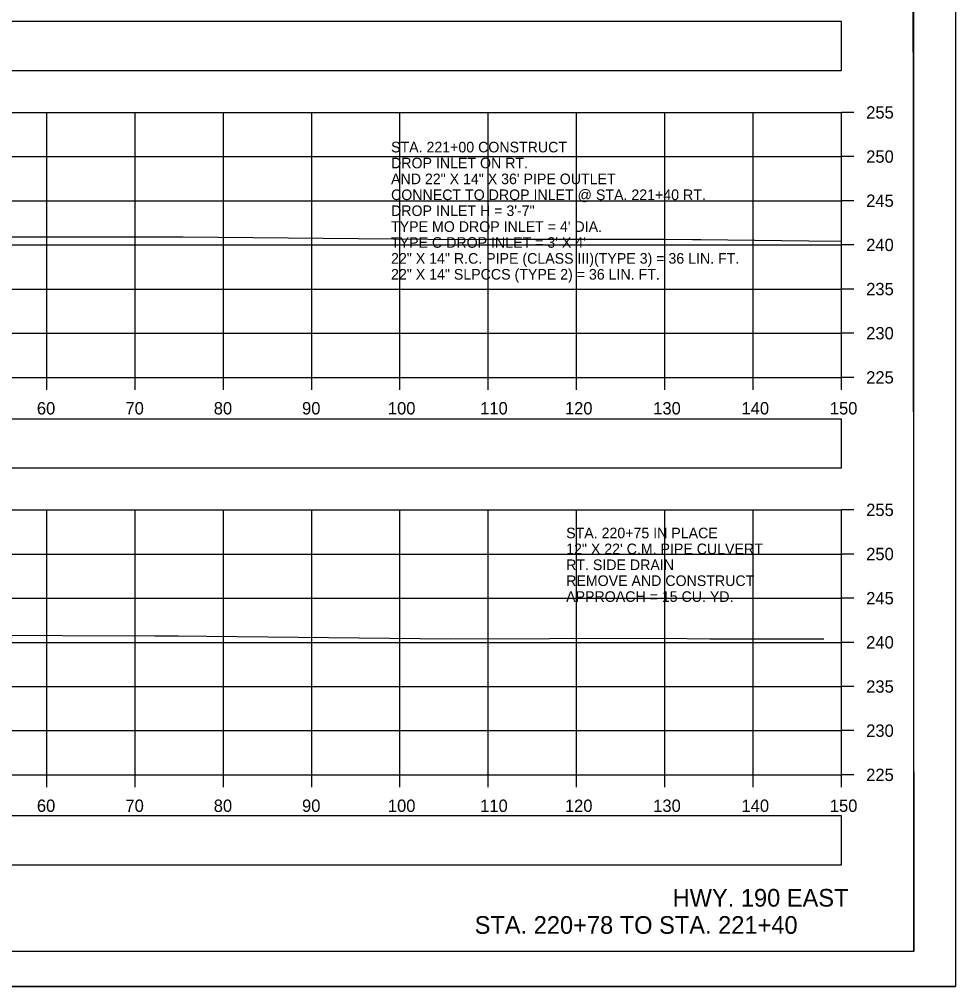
# Model space of a CAD drawing. Extents: x 1369627 to 1374022, y 380035 to 398173.
# Drawn here: x 1372155.4 to 1372261.5, y 384732.2 to 384841.7 of the extents above; entities that cross this region are included whole.
import ezdxf

# ---------------------------------------------------------------- set-up
doc = ezdxf.new("R2010")
doc.units = 0
for name, color, linetype in [('Default', 7, 'Continuous'), ('R_Axis', 7, 'Continuous'), ('R_Axis Annot', 7, 'Continuous'), ('R_Border', 7, 'Continuous'), ('R_Draft', 7, 'Continuous'), ('R_Exist Surface', 7, 'Continuous'), ('R_Grid', 7, 'Continuous'), ('R_No Plot', 7, 'Continuous'), ('R_Water', 7, 'Continuous'), ('R_Water Annot', 7, 'Continuous')]:
    doc.layers.add(name, color=color, linetype=linetype)

msp = doc.modelspace()

# ---------------------------------------------------------------- linework, layer by layer
at = {"layer": 'Default'}
for points in [[(1371948.53, 384835.95), (1372248.53, 384835.95), (1372248.53, 384841.47), (1371948.53, 384841.47)], [(1371948.53, 384790.93), (1372248.53, 384790.93), (1372248.53, 384796.45), (1371948.53, 384796.45)], [(1371948.53, 384746.01), (1372248.53, 384746.01), (1372248.53, 384751.53), (1371948.53, 384751.53)]]:
    msp.add_lwpolyline(points, close=True, dxfattribs=at)
at = {"layer": 'R_Axis'}
for p, q in [((1372248.53, 384801.19), (1372248.53, 384831.19)), ((1372249.93, 384831.19), (1372248.53, 384831.19)), ((1372249.93, 384826.19), (1372248.53, 384826.19)), ((1372249.93, 384821.19), (1372248.53, 384821.19)), ((1372249.93, 384816.19), (1372248.53, 384816.19)), ((1372249.93, 384811.19), (1372248.53, 384811.19)), ((1372249.93, 384806.19), (1372248.53, 384806.19)), ((1371948.53, 384801.19), (1372248.53, 384801.19)), ((1372158.53, 384799.79), (1372158.53, 384801.19)), ((1372168.53, 384799.79), (1372168.53, 384801.19)), ((1372178.53, 384799.79), (1372178.53, 384801.19)), ((1372188.53, 384799.79), (1372188.53, 384801.19)), ((1372198.53, 384799.79), (1372198.53, 384801.19)), ((1372208.53, 384799.79), (1372208.53, 384801.19)), ((1372218.53, 384799.79), (1372218.53, 384801.19)), ((1372228.53, 384799.79), (1372228.53, 384801.19)), ((1372238.53, 384799.79), (1372238.53, 384801.19)), ((1372248.53, 384799.79), (1372248.53, 384801.19)), ((1372249.93, 384801.19), (1372248.53, 384801.19)), ((1372248.53, 384756.19), (1372248.53, 384786.19)), ((1372249.93, 384786.19), (1372248.53, 384786.19)), ((1372249.93, 384781.19), (1372248.53, 384781.19)), ((1372249.93, 384776.19), (1372248.53, 384776.19)), ((1372249.93, 384771.19), (1372248.53, 384771.19)), ((1372249.93, 384766.19), (1372248.53, 384766.19)), ((1372249.93, 384761.19), (1372248.53, 384761.19)), ((1371948.53, 384756.19), (1372248.53, 384756.19)), ((1372158.53, 384754.79), (1372158.53, 384756.19)), ((1372168.53, 384754.79), (1372168.53, 384756.19)), ((1372178.53, 384754.79), (1372178.53, 384756.19)), ((1372188.53, 384754.79), (1372188.53, 384756.19)), ((1372198.53, 384754.79), (1372198.53, 384756.19)), ((1372208.53, 384754.79), (1372208.53, 384756.19)), ((1372218.53, 384754.79), (1372218.53, 384756.19)), ((1372228.53, 384754.79), (1372228.53, 384756.19)), ((1372238.53, 384754.79), (1372238.53, 384756.19)), ((1372248.53, 384754.79), (1372248.53, 384756.19)), ((1372249.93, 384756.19), (1372248.53, 384756.19))]:
    msp.add_line(p, q, dxfattribs=at)
at = {"layer": 'R_Border'}
for q in [(1372256.71, 384941.65), (1371940.53, 384736.19)]:
    msp.add_line((1372256.71, 384736.19), q, dxfattribs=at)
at = {"layer": 'R_Exist Surface'}
for points in [[(1372150.7, 384817.11), (1372173.99, 384817.09), (1372201.71, 384816.85), (1372204.74, 384816.81), (1372208.15, 384816.82), (1372228.39, 384816.84), (1372231.65, 384816.8), (1372232.6, 384816.79), (1372244.84, 384816.64), (1372248.53, 384816.62)], [(1372149.77, 384771.99), (1372170.77, 384771.94), (1372173.42, 384771.93), (1372176.66, 384771.88), (1372204.26, 384771.57), (1372215.48, 384771.62), (1372228.46, 384771.66), (1372233.63, 384771.6), (1372234.59, 384771.6), (1372246.54, 384771.57)]]:
    msp.add_lwpolyline(points, dxfattribs=at)
at = {"layer": 'R_Grid'}
for p, q in [((1371948.53, 384831.19), (1372248.53, 384831.19)), ((1372158.53, 384801.19), (1372158.53, 384831.19)), ((1372168.53, 384801.19), (1372168.53, 384831.19)), ((1372178.53, 384801.19), (1372178.53, 384831.19)), ((1372188.53, 384801.19), (1372188.53, 384831.19)), ((1372198.53, 384801.19), (1372198.53, 384831.19)), ((1372208.53, 384801.19), (1372208.53, 384831.19)), ((1372218.53, 384801.19), (1372218.53, 384831.19)), ((1372228.53, 384801.19), (1372228.53, 384831.19)), ((1372238.53, 384801.19), (1372238.53, 384831.19)), ((1372248.53, 384801.19), (1372248.53, 384831.19)), ((1371948.53, 384826.19), (1372248.53, 384826.19)), ((1371948.53, 384821.19), (1372248.53, 384821.19)), ((1371948.53, 384816.19), (1372248.53, 384816.19)), ((1371948.53, 384811.19), (1372248.53, 384811.19)), ((1371948.53, 384806.19), (1372248.53, 384806.19)), ((1371948.53, 384801.19), (1372248.53, 384801.19)), ((1371948.53, 384786.19), (1372248.53, 384786.19)), ((1372158.53, 384756.19), (1372158.53, 384786.19)), ((1372168.53, 384756.19), (1372168.53, 384786.19)), ((1372178.53, 384756.19), (1372178.53, 384786.19)), ((1372188.53, 384756.19), (1372188.53, 384786.19)), ((1372198.53, 384756.19), (1372198.53, 384786.19)), ((1372208.53, 384756.19), (1372208.53, 384786.19)), ((1372218.53, 384756.19), (1372218.53, 384786.19)), ((1372228.53, 384756.19), (1372228.53, 384786.19)), ((1372238.53, 384756.19), (1372238.53, 384786.19)), ((1372248.53, 384756.19), (1372248.53, 384786.19)), ((1371948.53, 384781.19), (1372248.53, 384781.19)), ((1371948.53, 384776.19), (1372248.53, 384776.19)), ((1371948.53, 384771.19), (1372248.53, 384771.19)), ((1371948.53, 384766.19), (1372248.53, 384766.19)), ((1371948.53, 384761.19), (1372248.53, 384761.19)), ((1371948.53, 384756.19), (1372248.53, 384756.19))]:
    msp.add_line(p, q, dxfattribs=at)
at = {"layer": 'R_No Plot'}
msp.add_line((1371928.13, 384732.21), (1372261.46, 384732.21), dxfattribs=at)
for points in [[(1371928.12, 384945.54), (1372261.46, 384945.54), (1372261.46, 384732.21), (1371928.12, 384732.21)], [(1372174.45, 384941.65), (1372194.07, 384941.65), (1372194.07, 384931.77), (1372210.18, 384931.77), (1372233.38, 384931.77), (1372233.38, 384899.1), (1372256.59, 384899.1), (1372256.71, 384736.19), (1371940.53, 384736.19), (1371940.53, 384941.65)]]:
    msp.add_lwpolyline(points, close=True, dxfattribs=at)

# ---------------------------------------------------------------- texts
at = {"layer": 'R_Axis Annot'}
for s, p in [('255', (1372251.33, 384830.49)), ('250', (1372251.33, 384825.49)), ('245', (1372251.33, 384820.49)), ('240', (1372251.33, 384815.49)), ('235', (1372251.33, 384810.49)), ('230', (1372251.33, 384805.49)), ('225', (1372251.33, 384800.49)), ('60', (1372157.41, 384796.99)), ('70', (1372167.44, 384796.99)), ('80', (1372177.44, 384796.99)), ('90', (1372187.44, 384796.99)), ('100', (1372197.16, 384796.99)), ('110', (1372207.61, 384796.99)), ('120', (1372217.21, 384796.99)), ('130', (1372227.21, 384796.99)), ('140', (1372237.21, 384796.99)), ('150', (1372247.21, 384796.99)), ('255', (1372251.33, 384785.49)), ('250', (1372251.33, 384780.49)), ('245', (1372251.33, 384775.49)), ('240', (1372251.33, 384770.49)), ('235', (1372251.33, 384765.49)), ('230', (1372251.33, 384760.49)), ('225', (1372251.33, 384755.49)), ('60', (1372157.41, 384751.99)), ('70', (1372167.44, 384751.99)), ('80', (1372177.44, 384751.99)), ('90', (1372187.44, 384751.99)), ('100', (1372197.16, 384751.99)), ('110', (1372207.61, 384751.99)), ('120', (1372217.21, 384751.99)), ('130', (1372227.21, 384751.99)), ('140', (1372237.21, 384751.99)), ('150', (1372247.21, 384751.99))]:
    msp.add_text(s, height=1.4, dxfattribs=at).set_placement(p)
at = {"layer": 'R_Draft'}
for s, p in [('HWY. 190 EAST', (1372229.41, 384741.27)), ('STA. 220+78 TO STA. 221+40', (1372206.99, 384738.19))]:
    msp.add_text(s, height=2, dxfattribs=at).set_placement(p)
at = {"layer": 'R_Water'}
for s, p in [('STA. 220+75 IN PLACE', (1372217.35, 384782.97)), ('12" X 22\' C.M. PIPE CULVERT', (1372217.35, 384781.17)), ('RT. SIDE DRAIN', (1372217.35, 384779.37)), ('REMOVE AND CONSTRUCT', (1372217.35, 384777.57)), ('APPROACH = 15 CU. YD.', (1372217.35, 384775.77))]:
    msp.add_text(s, height=1.2, dxfattribs=at).set_placement(p)
at = {"layer": 'R_Water Annot'}
for s, p in [('STA. 221+00 CONSTRUCT', (1372197.52, 384826.66)), ('DROP INLET ON RT.', (1372197.52, 384824.86)), ('AND 22" X 14" X 36\' PIPE OUTLET', (1372197.52, 384823.06)), ('CONNECT TO DROP INLET @ STA. 221+40 RT.', (1372197.52, 384821.26)), ('DROP INLET H = 3\'-7"', (1372197.52, 384819.46)), ("TYPE MO DROP INLET = 4' DIA.", (1372197.52, 384817.66)), ("TYPE C DROP INLET = 3' X 4'", (1372197.52, 384815.86)), ('22" X 14" R.C. PIPE (CLASS III)(TYPE 3) = 36 LIN. FT.', (1372197.52, 384814.06)), ('22" X 14" SLPCCS (TYPE 2) = 36 LIN. FT.', (1372197.52, 384812.26))]:
    msp.add_text(s, height=1.2, dxfattribs=at).set_placement(p)

doc.saveas('drawing.dxf')
